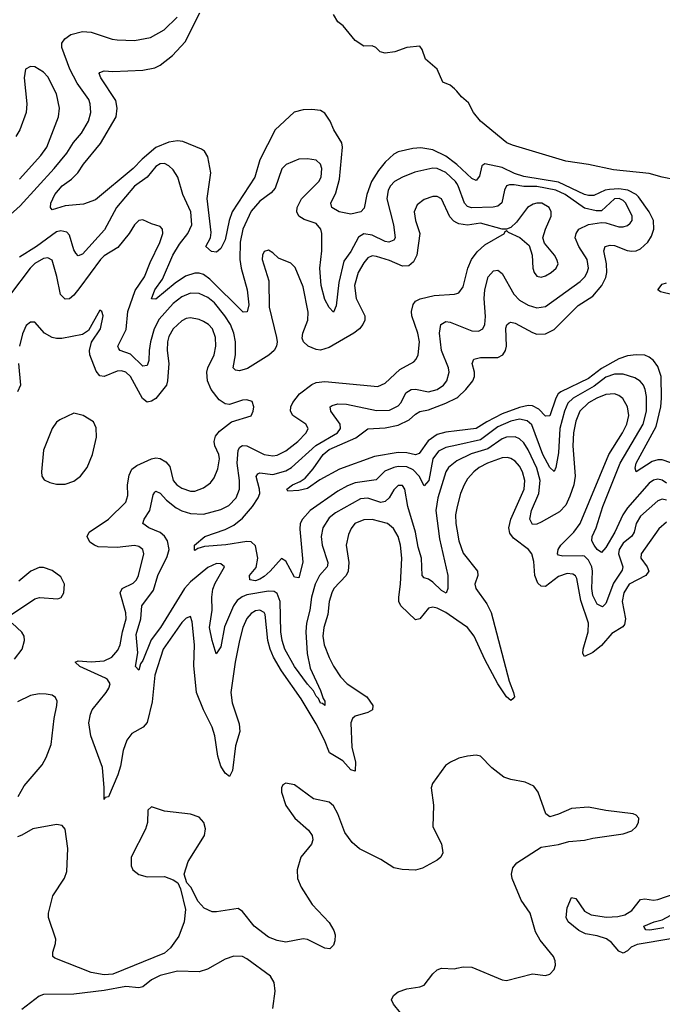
# Model space of a CAD drawing. Header units: inches. Extents: x 1843162 to 1959474, y 907081 to 1016326.
# Tile 521 of 656: x 1907980 to 1910950, y 1000750 to 1005298. Entities that reach past the tile are written whole.
import ezdxf

# ---------------------------------------------------------------- set-up
doc = ezdxf.new("R2010")
doc.units = ezdxf.units.IN
doc.header["$MEASUREMENT"] = 0
doc.layers.add('B9000', color=7, linetype='Continuous')
doc.layers.add('B9010', color=7, linetype='Continuous')

msp = doc.modelspace()

# ---------------------------------------------------------------- linework, layer by layer
at = {"layer": 'B9000', "color": 5}
for points, elevation in [([(1907907.3, 1004370), (1907981.6, 1004438.4), (1908139.7, 1004610), (1908197.8, 1004682.2), (1908228.7, 1004731.3), (1908265.8, 1004774.2), (1908298.2, 1004830), (1908308.7, 1004870), (1908306.5, 1004910), (1908299.6, 1004930), (1908245.5, 1005005.5), (1908211.3, 1005070), (1908174.2, 1005170), (1908175.3, 1005190), (1908188.5, 1005210), (1908216.2, 1005230), (1908270, 1005243.7), (1908310, 1005239.8), (1908408, 1005208), (1908430, 1005205.3), (1908510, 1005201.9), (1908584, 1005216), (1908648.5, 1005251.5), (1908708.5, 1005310)], 440), ([(1910000, 1004629.3), (1909994.4, 1004634.4), (1909950, 1004667.9), (1909890, 1004697), (1909833.5, 1004706.5), (1909796.7, 1004703.3), (1909730, 1004688), (1909710, 1004677.4), (1909670, 1004639.6), (1909638.4, 1004601.6), (1909606.3, 1004550), (1909584.2, 1004490), (1909572.1, 1004427.9), (1909556.5, 1004410), (1909510, 1004400.2), (1909456.9, 1004410), (1909422.4, 1004430), (1909418.4, 1004450), (1909441.6, 1004498.4), (1909458.6, 1004561.4), (1909472.3, 1004710), (1909469.4, 1004729.4), (1909432.5, 1004790), (1909415.7, 1004830), (1909390, 1004865.8), (1909370, 1004878), (1909330, 1004883.4), (1909290, 1004881.6), (1909249.4, 1004870.6), (1909160.7, 1004790), (1909089.6, 1004650), (1909067.2, 1004570), (1908962.8, 1004410), (1908947.7, 1004370), (1908930, 1004281), (1908910, 1004240.8), (1908890, 1004224), (1908866.5, 1004226.5), (1908839.7, 1004250), (1908861.5, 1004290), (1908865.3, 1004314.7), (1908847.2, 1004472.8), (1908862.9, 1004590), (1908850, 1004664.5), (1908834.5, 1004690), (1908820.2, 1004700.2), (1908734.9, 1004734.9), (1908710, 1004738.2), (1908670, 1004732.5), (1908610, 1004707.6), (1908546, 1004654), (1908504.2, 1004610), (1908330, 1004465.6), (1908274.3, 1004445.7), (1908190, 1004438.3), (1908130, 1004419.6), (1908122.6, 1004430), (1908124, 1004450), (1908143, 1004490), (1908176.2, 1004530), (1908219, 1004561), (1908249, 1004591), (1908274.5, 1004630), (1908353.7, 1004726.3), (1908425.5, 1004850), (1908431.1, 1004890), (1908424.1, 1004924.1), (1908355.3, 1005030), (1908347.7, 1005050), (1908350, 1005054), (1908370, 1005061.8), (1908410, 1005059.4), (1908550, 1005065.2), (1908604.2, 1005075.8), (1908630, 1005088.4), (1908686.8, 1005133.2), (1908744.6, 1005195.4), (1908813.3, 1005330)], 420), ([(1910000, 1004967.9), (1909990, 1004979.3), (1909970, 1004996), (1909935.3, 1005010), (1909909, 1005070), (1909856.5, 1005116.5), (1909840.2, 1005160.2), (1909830, 1005175.3), (1909770, 1005169), (1909714, 1005150), (1909670, 1005144), (1909646, 1005150), (1909626, 1005170), (1909610, 1005178), (1909570, 1005175.3), (1909530, 1005202), (1909475.3, 1005270), (1909450, 1005288.7), (1909430, 1005322)], 380), ([(1907979, 1004561), (1908077.9, 1004670), (1908105.4, 1004710), (1908151.7, 1004830), (1908158.8, 1004850), (1908163.5, 1004890), (1908150, 1004956), (1908110, 1005033.6), (1908090, 1005056.3), (1908050, 1005079.7), (1908030, 1005082.4), (1908006.7, 1005070), (1908000.9, 1005030), (1908012.4, 1004910), (1908010.2, 1004870), (1907981.4, 1004790), (1907961.6, 1004758.4)], 460), ([(1910000, 1004541.6), (1909995.1, 1004550), (1909950, 1004592.6), (1909910, 1004610.8), (1909890, 1004612.5), (1909806.9, 1004593.1), (1909750, 1004571.2), (1909712.2, 1004550), (1909693.6, 1004530), (1909682.5, 1004510), (1909676.4, 1004470), (1909707.7, 1004350), (1909715.3, 1004290), (1909710, 1004279.7), (1909686.6, 1004270), (1909670, 1004273.5), (1909610, 1004303.4), (1909570, 1004308.9), (1909546.2, 1004293.8), (1909510, 1004227), (1909477.7, 1004182.3), (1909455.6, 1004084.4), (1909443, 1003977), (1909430, 1003947), (1909410, 1003967.8), (1909390, 1004005.1), (1909372.9, 1004070), (1909367.2, 1004150), (1909376.8, 1004230), (1909376.6, 1004310), (1909372.2, 1004330), (1909350, 1004355.9), (1909295.4, 1004375.4), (1909269.9, 1004389.9), (1909260.8, 1004410), (1909262.9, 1004430), (1909283.4, 1004470), (1909362.9, 1004550), (1909372.9, 1004570), (1909376.8, 1004610), (1909370, 1004631.2), (1909350, 1004649.7), (1909310, 1004656), (1909270, 1004653.1), (1909211.1, 1004628.9), (1909191.6, 1004608.4), (1909160.5, 1004519.5), (1909141.8, 1004498.2), (1909090, 1004459.2), (1909050, 1004413.9), (1909012.1, 1004330), (1908999.5, 1004270), (1908997.2, 1004190), (1909003.1, 1004150), (1909032, 1004050), (1909039, 1003981.1), (1909031.6, 1003948.4), (1909012.6, 1003947.4), (1908859.1, 1004099.1), (1908830, 1004120.3), (1908810, 1004127), (1908790, 1004127.9), (1908746.4, 1004113.6), (1908698.4, 1004081.6), (1908610, 1004007.2), (1908589.1, 1004009.1), (1908604.2, 1004050), (1908639.8, 1004100.2), (1908687.2, 1004210), (1908718.8, 1004261.2), (1908757.3, 1004310), (1908775.4, 1004350), (1908770.4, 1004410), (1908734.4, 1004490), (1908710.6, 1004570), (1908690, 1004604.2), (1908670, 1004623.7), (1908650, 1004633.6), (1908630, 1004632.6), (1908610, 1004619.5), (1908569.2, 1004570.8), (1908510, 1004529.1), (1908427.5, 1004430), (1908372, 1004328), (1908270, 1004215.5), (1908250, 1004207.6), (1908239.5, 1004219.5), (1908230, 1004235.6), (1908210, 1004302.6), (1908197.3, 1004317.3), (1908170, 1004323), (1908150, 1004317.4), (1908057.7, 1004250), (1907979.3, 1004200.7)], 440), ([(1910000, 1004360), (1909987.2, 1004367.2), (1909967.8, 1004387.8), (1909930, 1004470.7), (1909910, 1004481.4), (1909890, 1004481.7), (1909850, 1004467.8), (1909817.5, 1004442.5), (1909804.1, 1004410), (1909808.9, 1004370), (1909830.1, 1004310), (1909815, 1004210), (1909801, 1004179), (1909779, 1004161), (1909750, 1004159.3), (1909690, 1004185.2), (1909630, 1004204.8), (1909610, 1004207.1), (1909590, 1004198.5), (1909570, 1004174.5), (1909544.6, 1004130), (1909527.6, 1004070), (1909535.4, 1004010), (1909575.5, 1003930), (1909575.9, 1003910), (1909566.8, 1003890), (1909550.8, 1003870), (1909525.2, 1003850), (1909410, 1003783.9), (1909370, 1003771.5), (1909350, 1003773.8), (1909314, 1003790), (1909292.2, 1003810), (1909286.3, 1003826.3), (1909288.6, 1003850), (1909311.6, 1003910), (1909312.8, 1003947.2), (1909290, 1004064.2), (1909253.6, 1004153.6), (1909232.7, 1004172.7), (1909175.8, 1004195.8), (1909150, 1004221.1), (1909130, 1004232.8), (1909110, 1004227.3), (1909102.6, 1004210), (1909101.4, 1004190), (1909131.8, 1004091.8), (1909133.1, 1003970), (1909166.8, 1003830), (1909170.1, 1003810), (1909167.3, 1003790), (1909155.8, 1003770), (1909131.2, 1003748.8), (1909033.3, 1003686.7), (1908996.2, 1003676.2), (1908978.3, 1003678.3), (1908967.2, 1003690), (1908977.5, 1003750), (1908977.3, 1003810), (1908969.9, 1003850), (1908954.1, 1003890), (1908928.7, 1003930), (1908880.2, 1003990), (1908850, 1004015.5), (1908810, 1004034), (1908770, 1004035.2), (1908730, 1004018.1), (1908690, 1003986.8), (1908625.5, 1003914.5), (1908602, 1003870), (1908585.4, 1003810), (1908578, 1003770), (1908576.4, 1003723.6), (1908570, 1003700.5), (1908550, 1003698.3), (1908492.9, 1003752.9), (1908444.7, 1003770), (1908437.7, 1003777.7), (1908433.2, 1003790), (1908472.4, 1003867.6), (1908479.4, 1003950), (1908513.1, 1004046.9), (1908557.6, 1004110), (1908583.5, 1004176.5), (1908628.5, 1004268.5), (1908641.4, 1004310), (1908639.7, 1004330), (1908630, 1004342.9), (1908590, 1004354.7), (1908550, 1004373.1), (1908530, 1004369.7), (1908510.3, 1004350), (1908485.4, 1004310), (1908434.4, 1004245.6), (1908370, 1004207.2), (1908352.8, 1004190), (1908258.7, 1004061.3), (1908230, 1004026), (1908210, 1004009), (1908190, 1004007.8), (1908169, 1004029), (1908151.8, 1004111.8), (1908130, 1004187.6), (1908110, 1004198.2), (1908090, 1004194.8), (1908050, 1004171.4), (1908027.9, 1004150), (1907937.2, 1004030)], 460), ([(1910000.1, 1003259.9), (1909961.6, 1003230), (1909949.6, 1003210), (1909912.2, 1003090), (1909903.1, 1003030), (1909920.6, 1002900.6), (1909958.3, 1002730), (1909959, 1002670), (1909950.9, 1002649.1), (1909930, 1002660.6), (1909890, 1002700.2), (1909870, 1002713.8), (1909850, 1002719.8), (1909839.8, 1002730), (1909837.5, 1002810), (1909821.7, 1002861.7), (1909809.3, 1002930), (1909773.7, 1003050), (1909759.6, 1003130), (1909750, 1003145.6), (1909730, 1003146.2), (1909710, 1003126.8), (1909687.4, 1003090), (1909670, 1003072.1), (1909650, 1003067.2), (1909590, 1003088.1), (1909556, 1003084), (1909439.3, 1003020.7), (1909410, 1002996.5), (1909381, 1002950), (1909373.9, 1002910), (1909378.3, 1002870), (1909405, 1002790), (1909403.1, 1002776.9), (1909401.6, 1002770), (1909365.2, 1002730), (1909345.8, 1002690), (1909328.6, 1002630), (1909321.6, 1002570), (1909305.8, 1002510), (1909303, 1002470), (1909309.4, 1002369.4), (1909322.9, 1002302.9), (1909370, 1002199.3), (1909382.2, 1002162.2), (1909391.2, 1002150), (1909390, 1002129.6), (1909379.7, 1002139.7), (1909370, 1002140.5), (1909361.8, 1002161.8), (1909350, 1002173.3), (1909337.8, 1002197.8), (1909310, 1002227.9), (1909250.4, 1002310), (1909206.3, 1002390), (1909193.2, 1002430), (1909187, 1002470), (1909184.7, 1002610), (1909170, 1002646.6), (1909156.3, 1002656.3), (1909130, 1002658.8), (1909030, 1002640.4), (1909007.7, 1002632.3), (1908984.8, 1002615.2), (1908969, 1002590.9), (1908926.1, 1002493.9), (1908910, 1002400.9), (1908888.5, 1002368.5), (1908870, 1002429.6), (1908858.1, 1002490), (1908869.2, 1002570), (1908868.3, 1002630), (1908873.4, 1002666.6), (1908884.3, 1002695.7), (1908926.9, 1002770), (1908910, 1002784.7), (1908890, 1002785.7), (1908850, 1002767.1), (1908770, 1002701.8), (1908742.2, 1002670), (1908630.5, 1002490), (1908587.3, 1002432.7), (1908550, 1002338), (1908538, 1002322), (1908530, 1002292.7), (1908515.1, 1002310), (1908526.6, 1002373.4), (1908518.5, 1002458.5), (1908539.3, 1002530), (1908544.4, 1002590), (1908597.9, 1002662.1), (1908619.2, 1002730), (1908661.6, 1002818.4), (1908670.4, 1002850), (1908663.2, 1002890), (1908650, 1002911.6), (1908628.7, 1002928.7), (1908576.4, 1002950), (1908549.7, 1002970), (1908554.8, 1002990), (1908581.6, 1003030), (1908597, 1003103), (1908604.7, 1003115.3), (1908610, 1003119.5), (1908630, 1003110.2), (1908659.1, 1003079.1), (1908703.5, 1003043.5), (1908730, 1003029.2), (1908770, 1003016.8), (1908830, 1003013.9), (1908910, 1003035), (1908946.3, 1003053.7), (1908981.3, 1003090), (1908996.4, 1003130), (1908996.1, 1003170), (1908984.7, 1003250), (1908989.9, 1003310), (1908997.3, 1003322.7), (1909010, 1003331.6), (1909030, 1003330.1), (1909110, 1003289.6), (1909150, 1003283.1), (1909170, 1003286.8), (1909210, 1003305.9), (1909266, 1003350), (1909304.2, 1003390), (1909312.7, 1003410), (1909302, 1003430), (1909242.4, 1003470), (1909231.7, 1003490), (1909233.5, 1003510), (1909242.3, 1003530), (1909272.7, 1003570), (1909330, 1003613.2), (1909350, 1003621.9), (1909390, 1003626.1), (1909635.8, 1003604.2), (1909670, 1003619.7), (1909737.6, 1003682.4), (1909802.1, 1003717.9), (1909813.2, 1003730), (1909821.9, 1003750), (1909827.7, 1003810), (1909820.7, 1003850), (1909792.1, 1003930), (1909790.5, 1003950), (1909798.1, 1003981.9), (1909810, 1003997.6), (1909831, 1004009), (1909896.4, 1004023.6), (1909989.1, 1004030.9), (1910000, 1004034)], 460), ([(1910000, 1002524.6), (1909950, 1002559.7), (1909910, 1002579.6), (1909890, 1002583.7), (1909870, 1002578.9), (1909830, 1002529.8), (1909810, 1002525), (1909741.9, 1002590), (1909733, 1002610), (1909731.8, 1002630), (1909739.9, 1002690), (1909746.5, 1002810), (1909740.2, 1002870), (1909729.1, 1002910), (1909708.1, 1002948.1), (1909679.7, 1002970), (1909610, 1002989.2), (1909570, 1002988.4), (1909529.3, 1002970), (1909512.3, 1002947.7), (1909500, 1002920), (1909489.5, 1002870), (1909501.3, 1002790), (1909499.1, 1002750), (1909489.6, 1002730), (1909432.2, 1002670), (1909422.2, 1002650), (1909410.6, 1002610), (1909403.6, 1002550), (1909385.2, 1002490), (1909381, 1002450), (1909387.6, 1002410), (1909410.9, 1002350.9), (1909430, 1002311.5), (1909462.2, 1002262.2), (1909493, 1002230), (1909584, 1002170), (1909612, 1002130), (1909610.1, 1002109.9), (1909590, 1002098.1), (1909530, 1002081), (1909518.2, 1002070), (1909510.7, 1002050), (1909515.2, 1001935.2), (1909532.1, 1001870), (1909530, 1001827), (1909510, 1001833.3), (1909473.8, 1001873.8), (1909411.6, 1001911.6), (1909389.2, 1001970), (1909350, 1002045.2), (1909281.1, 1002161.1), (1909189.9, 1002290), (1909153.4, 1002353.4), (1909137.5, 1002390), (1909126.9, 1002430), (1909114.8, 1002550), (1909110, 1002559.8), (1909090, 1002571.1), (1909070, 1002567), (1909050, 1002554.9), (1909030, 1002532.4), (1909011.3, 1002490), (1908995.9, 1002430), (1908976.1, 1002330), (1908956.2, 1002190), (1908962.1, 1002142.1), (1908994.8, 1002045.2), (1908997, 1002010), (1908977.1, 1001942.9), (1908964.2, 1001830), (1908950, 1001801.6), (1908930, 1001817.2), (1908909.2, 1001850), (1908895.2, 1001895.2), (1908881.4, 1001990), (1908870.3, 1002030), (1908829.2, 1002109.2), (1908796.9, 1002190), (1908785.6, 1002314.3), (1908787.8, 1002410), (1908776.7, 1002516.8), (1908770, 1002540.7), (1908750, 1002533.3), (1908730, 1002513.3), (1908643.5, 1002390), (1908605, 1002270), (1908592.9, 1002147.1), (1908569.1, 1002050.9), (1908551.3, 1002030), (1908499.1, 1002000.9), (1908476, 1001970), (1908457.7, 1001922.3), (1908446.2, 1001850), (1908433.8, 1001810), (1908390, 1001708), (1908375.2, 1001704.8), (1908370, 1001695.3), (1908371.1, 1001748.9), (1908363.1, 1001843.1), (1908309.2, 1001990), (1908299.9, 1002050), (1908306.7, 1002090), (1908315.8, 1002110), (1908379.9, 1002190), (1908392.7, 1002210), (1908397.8, 1002230), (1908385.4, 1002250), (1908376.2, 1002256.2), (1908258.3, 1002310), (1908236.9, 1002330), (1908250, 1002336.1), (1908310, 1002331.2), (1908370, 1002336.2), (1908406.4, 1002353.6), (1908434.2, 1002385.8), (1908444.4, 1002410), (1908455, 1002470), (1908472.4, 1002530), (1908470, 1002557.7), (1908443.8, 1002650), (1908453.6, 1002670), (1908504.6, 1002695.4), (1908519.8, 1002710), (1908529.9, 1002730.1), (1908554.5, 1002830), (1908549.8, 1002850), (1908530, 1002863.7), (1908510, 1002868.8), (1908430, 1002859.2), (1908343.4, 1002863.4), (1908325.3, 1002870), (1908304.9, 1002884.9), (1908291.6, 1002910), (1908301, 1002930), (1908391.3, 1002990), (1908470.8, 1003069.2), (1908480.1, 1003099.9), (1908478.7, 1003150), (1908486, 1003194), (1908498.7, 1003221.3), (1908521.5, 1003238.5), (1908590, 1003269.6), (1908610, 1003273.7), (1908630, 1003271.5), (1908655.3, 1003255.3), (1908674.4, 1003234.4), (1908690.1, 1003170.1), (1908706, 1003150), (1908730, 1003133.4), (1908770, 1003119.5), (1908790, 1003119.8), (1908830, 1003136), (1908861.3, 1003158.7), (1908878.3, 1003181.7), (1908896.5, 1003223.5), (1908903.2, 1003270), (1908900.8, 1003290), (1908882.2, 1003330), (1908879, 1003350), (1908885.4, 1003374.6), (1908903.1, 1003396.9), (1908959.3, 1003440.7), (1909050, 1003468.4), (1909059.7, 1003490), (1909061.6, 1003510), (1909054.5, 1003534.5), (1909030, 1003542.4), (1909010, 1003540.5), (1908950, 1003520.4), (1908930, 1003523.1), (1908901.4, 1003541.4), (1908865.8, 1003590), (1908848.8, 1003630), (1908845.4, 1003670), (1908849.4, 1003690), (1908878.4, 1003750), (1908886.5, 1003790), (1908885.8, 1003830), (1908871.1, 1003870), (1908853, 1003890), (1908830, 1003904.3), (1908810, 1003912.8), (1908770, 1003920.2), (1908750, 1003917.6), (1908730, 1003907.7), (1908690, 1003870.6), (1908670, 1003834.7), (1908663, 1003810), (1908661.8, 1003770), (1908669.1, 1003710), (1908663.7, 1003630), (1908658.1, 1003610), (1908610, 1003548.7), (1908590, 1003535.5), (1908570, 1003531.7), (1908547.4, 1003547.4), (1908491.7, 1003650), (1908470, 1003669.9), (1908450, 1003676.4), (1908430, 1003674), (1908370, 1003650.4), (1908350, 1003653.6), (1908333.8, 1003673.8), (1908304.2, 1003750), (1908302, 1003770), (1908311.8, 1003808.2), (1908353.5, 1003870), (1908366, 1003930), (1908359, 1003950), (1908350, 1003956), (1908298.2, 1003861.8), (1908270, 1003843.1), (1908174.6, 1003825.4), (1908150, 1003825.2), (1908129.5, 1003829.5), (1908094.2, 1003850), (1908050, 1003900.7), (1908030, 1003900.5), (1908010, 1003884.7), (1907992.8, 1003847.2), (1907978.7, 1003790)], 480), ([(1910000, 1003332.6), (1909950, 1003321.2), (1909915.2, 1003304.8), (1909890.1, 1003269.9), (1909871.2, 1003170), (1909850, 1003144.2), (1909826.1, 1003190), (1909798.2, 1003218.2), (1909770, 1003231.8), (1909730, 1003233.6), (1909710, 1003229.9), (1909668, 1003212), (1909627.6, 1003172.4), (1909530, 1003159.3), (1909494.6, 1003145.4), (1909450, 1003119.4), (1909323.1, 1003030), (1909286.9, 1002990), (1909276.4, 1002970), (1909275, 1002945), (1909288.5, 1002791.5), (1909270, 1002719.5), (1909250, 1002723), (1909210, 1002796.9), (1909190, 1002809.7), (1909137.4, 1002750), (1909110, 1002726.3), (1909090, 1002712.8), (1909070, 1002706.5), (1909043.5, 1002710), (1909041.8, 1002730), (1909072.7, 1002767.3), (1909081.2, 1002810), (1909070, 1002867.1), (1909050, 1002885.6), (1909030, 1002887.5), (1908932.5, 1002872.5), (1908835, 1002865), (1908804.1, 1002855.9), (1908790, 1002845.6), (1908787.9, 1002847.9), (1908788, 1002870), (1908835.8, 1002910), (1908930, 1002943.1), (1908970, 1002962.7), (1909010, 1002996.1), (1909056.3, 1003050), (1909083.1, 1003090), (1909089.5, 1003110), (1909088.3, 1003130), (1909072.9, 1003187.1), (1909080.2, 1003199.8), (1909090, 1003204.8), (1909150, 1003197.1), (1909210, 1003213.8), (1909236.6, 1003230), (1909348.5, 1003331.5), (1909448.5, 1003390), (1909463.2, 1003410), (1909461.9, 1003430), (1909418.3, 1003490), (1909415.3, 1003510), (1909423.7, 1003516.3), (1909450, 1003523.6), (1909490, 1003522.6), (1909630, 1003493), (1909690, 1003495), (1909730, 1003513.9), (1909743.2, 1003530), (1909765.6, 1003574.4), (1909789.7, 1003590), (1909810, 1003590.6), (1909870, 1003578.3), (1909909.8, 1003590), (1909938.3, 1003610), (1909954.4, 1003630), (1909965.4, 1003670), (1909961.6, 1003690), (1909930.4, 1003770), (1909921.1, 1003850), (1909927, 1003890), (1909950, 1003904.5), (1909970, 1003900.9), (1910000, 1003888.9)], 440), ([(1907974.7, 1003710), (1907983.5, 1003610), (1907970, 1003578.5)], 480), ([(1910000, 1003398.7), (1909950, 1003392.6), (1909910, 1003382.5), (1909867.8, 1003352.2), (1909826.3, 1003293.7), (1909810, 1003288.6), (1909770, 1003297.7), (1909730, 1003299.2), (1909620.5, 1003279.5), (1909457.8, 1003222.2), (1909367.8, 1003172.2), (1909310, 1003131.9), (1909270, 1003122.9), (1909220.1, 1003120.1), (1909215.1, 1003130), (1909240.5, 1003150), (1909275.8, 1003164.1), (1909299.8, 1003180.2), (1909336.7, 1003223.3), (1909383.1, 1003290), (1909410, 1003312.7), (1909534.3, 1003365.7), (1909590, 1003408.8), (1909670, 1003412.1), (1909730, 1003425.4), (1909780.7, 1003450), (1909810, 1003476.4), (1909830, 1003488), (1909870, 1003496.5), (1909950, 1003526.1), (1910000, 1003551.6)], 420), ([(1910000, 1003041.2), (1909994.6, 1003010), (1909995.3, 1002970), (1910000, 1002944.4)], 480), ([(1907942.7, 1002550), (1908050, 1002622.4), (1908071.3, 1002628.7), (1908156.6, 1002623.4), (1908171.8, 1002628.2), (1908184.5, 1002650), (1908187.6, 1002690), (1908170, 1002724.5), (1908130, 1002754), (1908090, 1002767.6), (1908070, 1002767.3), (1908031, 1002750), (1907976.2, 1002703.8)], 520), ([(1907956.8, 1002343.2), (1907990.8, 1002390), (1908002, 1002430), (1908000.5, 1002450), (1907990, 1002469.3), (1907945.2, 1002510)], 520), ([(1907972.5, 1001710), (1908001.4, 1001758.6), (1908083.5, 1001856.5), (1908102.8, 1001890), (1908125.3, 1001950), (1908139.1, 1002070), (1908152.4, 1002130), (1908153.8, 1002150), (1908146.2, 1002166.2), (1908130, 1002177.2), (1908103, 1002183), (1908070, 1002183.5), (1908030, 1002176.8), (1907970, 1002147.2)], 520), ([(1910000, 1001881.5), (1909971.4, 1001868.6), (1909948, 1001852), (1909888.5, 1001770), (1909882.4, 1001750), (1909893.4, 1001670), (1909890.2, 1001570), (1909930.2, 1001490.2), (1909935.5, 1001450), (1909927.4, 1001430), (1909910, 1001414.7), (1909842.3, 1001377.7), (1909810, 1001368.9), (1909748.2, 1001371.8), (1909710, 1001379.8), (1909650, 1001419.1), (1909550, 1001468.4), (1909517.5, 1001497.5), (1909482.5, 1001542.5), (1909450, 1001629.7), (1909430, 1001666), (1909410, 1001683.8), (1909338, 1001698), (1909250, 1001763.5), (1909210, 1001771.5), (1909197.1, 1001762.9), (1909190.4, 1001749.6), (1909190.3, 1001730), (1909210, 1001668.4), (1909251.8, 1001610), (1909314.6, 1001554.6), (1909331.8, 1001530), (1909334.6, 1001510), (1909328.1, 1001490), (1909279.6, 1001430), (1909262.7, 1001370), (1909264.4, 1001330), (1909281.5, 1001290), (1909331.8, 1001210), (1909410, 1001127.8), (1909431.8, 1001090), (1909437.7, 1001070), (1909437.3, 1001042.7), (1909430, 1001022.7), (1909414.3, 1001005.7), (1909390, 1001008.5), (1909310, 1001049.2), (1909290, 1001051.7), (1909210, 1001036.6), (1909170, 1001045), (1909130, 1001060.2), (1909063.4, 1001110), (1909010, 1001177.7), (1908990, 1001192.2), (1908890, 1001176.4), (1908870, 1001177.3), (1908833.1, 1001193.1), (1908805.1, 1001225.1), (1908770.9, 1001290), (1908752.3, 1001310), (1908740.5, 1001350), (1908758.7, 1001410), (1908835, 1001530), (1908839.4, 1001559.4), (1908831.8, 1001590), (1908810, 1001613.5), (1908770, 1001628.4), (1908650, 1001641.7), (1908590, 1001662), (1908573, 1001647), (1908570.3, 1001590), (1908560.9, 1001559.1), (1908495.5, 1001430), (1908494.9, 1001390), (1908503.6, 1001370), (1908530, 1001349.3), (1908570, 1001339), (1908650, 1001339.3), (1908690, 1001324.4), (1908710.4, 1001310.4), (1908723.2, 1001283.2), (1908747.2, 1001187.2), (1908739.8, 1001130), (1908715, 1001065), (1908676.8, 1001010), (1908650, 1000986), (1908410, 1000888.2), (1908370, 1000885.4), (1908310, 1000896.7), (1908142, 1000962), (1908133.3, 1000970), (1908133.5, 1000990), (1908146.3, 1001030), (1908147.6, 1001050), (1908113.6, 1001150), (1908113, 1001170), (1908132.9, 1001250), (1908187.1, 1001332.9), (1908197.4, 1001362.6), (1908203, 1001470), (1908190, 1001558.9), (1908176, 1001576), (1908150, 1001580.7), (1908040.3, 1001559.7), (1907990, 1001530.6), (1907970, 1001523.9)], 520), ([(1909149.6, 1000730), (1909161.6, 1000810), (1909156.2, 1000850), (1909138.8, 1000878.8), (1909030, 1000959.6), (1909009.7, 1000969.7), (1908970, 1000971.6), (1908930, 1000958.7), (1908848.3, 1000911.7), (1908810, 1000900.3), (1908710, 1000902), (1908630, 1000883), (1908590, 1000862.2), (1908550, 1000830.5), (1908530, 1000824.9), (1908470, 1000831.3), (1908370, 1000813.2), (1908230, 1000796.2), (1908090, 1000794.5), (1908070, 1000787.2), (1907990, 1000726)], 540), ([(1909740.5, 1000710), (1909708.3, 1000750), (1909699.1, 1000770), (1909708.3, 1000790), (1909730, 1000807.1), (1909770, 1000821), (1909829.8, 1000830.2), (1909850, 1000838.7), (1909890, 1000890.3), (1909910, 1000908.9), (1909930, 1000916.9), (1909990, 1000913.8), (1910000, 1000916.1)], 520)]:
    msp.add_lwpolyline(points, dxfattribs=dict(at, elevation=elevation))
at = {"layer": 'B9000', "color": 5, "elevation": 520}
msp.add_lwpolyline([(1908230, 1003480.8), (1908165.5, 1003450), (1908150, 1003438.7), (1908130.4, 1003410), (1908090.3, 1003310), (1908080.9, 1003210), (1908083.1, 1003190), (1908092.7, 1003172.8), (1908119.5, 1003159.5), (1908150, 1003152.9), (1908190, 1003152.9), (1908230, 1003166), (1908261.7, 1003190), (1908291.8, 1003230), (1908317.2, 1003290), (1908335.1, 1003370), (1908332.8, 1003412.8), (1908320.8, 1003440.8), (1908274, 1003470)], close=True, dxfattribs=at)
at = {"layer": 'B9010', "color": 5}
for points, elevation in [([(1911070, 1004545.6), (1910950, 1004570.6), (1910890, 1004587.9), (1910724.4, 1004604.4), (1910610, 1004629.9), (1910505, 1004645), (1910258.1, 1004718.2), (1910231.6, 1004730), (1910109.6, 1004830), (1910078.4, 1004870), (1910054.7, 1004914.7), (1910022.3, 1004942.3), (1910000, 1004967.9)], 380), ([(1910000, 1003551.6), (1910005.5, 1003554.5), (1910043, 1003590), (1910074.6, 1003630), (1910081.7, 1003650), (1910081.7, 1003670), (1910071.6, 1003710), (1910079.7, 1003730), (1910110, 1003737.8), (1910190, 1003737.2), (1910212.7, 1003750), (1910225, 1003770), (1910230.3, 1003789.7), (1910227.4, 1003872.6), (1910231.3, 1003888.7), (1910241.9, 1003898.1), (1910250, 1003901.5), (1910270, 1003896.4), (1910350, 1003852.3), (1910370, 1003845.5), (1910410, 1003846.9), (1910450, 1003866.3), (1910562.2, 1003977.8), (1910630, 1004021.1), (1910671.2, 1004070), (1910690, 1004107.1), (1910694.6, 1004130), (1910692.6, 1004170), (1910680.7, 1004230), (1910687, 1004250), (1910710, 1004257.1), (1910730, 1004254.4), (1910788.6, 1004231.4), (1910810, 1004228.4), (1910830, 1004230.6), (1910850, 1004239.8), (1910883.2, 1004270), (1910901.2, 1004298.8), (1910910.9, 1004330), (1910909.1, 1004370), (1910890.3, 1004410), (1910839.8, 1004479.8), (1910830.1, 1004490.1), (1910790.8, 1004510.8), (1910750, 1004516.8), (1910705.6, 1004514.4), (1910685.9, 1004510), (1910633.7, 1004486.3), (1910610, 1004485.6), (1910590, 1004491), (1910470, 1004547.7), (1910310, 1004573.7), (1910266.9, 1004586.9), (1910210, 1004615.4), (1910130, 1004632.9), (1910116.5, 1004623.5), (1910105, 1004575), (1910090, 1004554.7), (1910070, 1004564.2), (1910000, 1004629.3)], 420), ([(1910000, 1003888.9), (1910070, 1003860.8), (1910100.2, 1003859.8), (1910120.4, 1003870), (1910129.9, 1003890.1), (1910132.6, 1003927.4), (1910127.1, 1004010), (1910130, 1004050.6), (1910145.4, 1004110), (1910170, 1004137.8), (1910190, 1004141.1), (1910210, 1004124.9), (1910264.4, 1004030), (1910290, 1004001.9), (1910330, 1003979.8), (1910370, 1003967.5), (1910410, 1003972.9), (1910571.3, 1004088.7), (1910591.7, 1004110), (1910602.5, 1004130), (1910608.8, 1004150), (1910602.7, 1004190), (1910563.9, 1004250), (1910548.3, 1004290), (1910551.7, 1004310), (1910564.7, 1004330), (1910610, 1004351.4), (1910670, 1004361.5), (1910690, 1004359.8), (1910750, 1004341.5), (1910770, 1004340.5), (1910790, 1004346.8), (1910801.7, 1004358.3), (1910810.5, 1004370), (1910811.5, 1004390), (1910782.3, 1004450), (1910770, 1004463), (1910751.5, 1004471.5), (1910730, 1004469.9), (1910670, 1004415.2), (1910645.3, 1004414.7), (1910590, 1004428.2), (1910501.8, 1004490), (1910457.7, 1004510), (1910370, 1004527.9), (1910310, 1004527.3), (1910264.9, 1004535.1), (1910244.7, 1004535.3), (1910230.1, 1004529.9), (1910221.3, 1004510), (1910208.4, 1004451.6), (1910190, 1004436.5), (1910168.7, 1004431.3), (1910068.9, 1004428.9), (1910050, 1004434.9), (1910036.2, 1004450), (1910006.8, 1004530), (1910000, 1004541.6)], 440), ([(1910000, 1004034), (1910010, 1004036.9), (1910030, 1004063.8), (1910051.5, 1004150), (1910069.2, 1004190.8), (1910094.1, 1004225.9), (1910130, 1004257.6), (1910221.2, 1004310), (1910222, 1004318), (1910230, 1004324.7), (1910237.3, 1004317.3), (1910292.3, 1004292.3), (1910334.9, 1004254.9), (1910349.4, 1004210), (1910352.2, 1004150), (1910358.5, 1004130), (1910370, 1004113.7), (1910390, 1004109.2), (1910410, 1004115.2), (1910436.9, 1004130), (1910460.4, 1004150), (1910468.5, 1004170), (1910462.4, 1004190), (1910451.7, 1004210), (1910405.7, 1004265.7), (1910398.7, 1004290), (1910409.8, 1004330), (1910437.1, 1004390), (1910436.2, 1004410), (1910427.6, 1004430), (1910393.3, 1004450), (1910370, 1004451.1), (1910353.9, 1004446.1), (1910328, 1004430), (1910277.2, 1004362.8), (1910250, 1004338.3), (1910230, 1004330.8), (1910210, 1004330.6), (1910110, 1004357.5), (1910050, 1004348.4), (1910010, 1004354.4), (1910000, 1004360)], 460), ([(1911050, 1004015.1), (1910941.3, 1004041.3), (1910929.5, 1004050), (1910950, 1004076), (1910970, 1004082)], 380), ([(1910990, 1003251.1), (1910950, 1003264.7), (1910930, 1003265.3), (1910903.5, 1003256.5), (1910829.7, 1003210), (1910825.6, 1003225.6), (1910829.9, 1003250), (1910921.6, 1003418.4), (1910943.5, 1003510), (1910947.1, 1003550), (1910944.9, 1003650), (1910930, 1003695.7), (1910910, 1003723.9), (1910890, 1003739.6), (1910870, 1003747.8), (1910829.9, 1003749.9), (1910790, 1003745.6), (1910750, 1003731.6), (1910670, 1003686.1), (1910610, 1003640.1), (1910481.1, 1003578.9), (1910469.4, 1003570), (1910457.6, 1003550), (1910430, 1003468), (1910410, 1003466.5), (1910379.3, 1003499.3), (1910350, 1003514.7), (1910330, 1003515.4), (1910290, 1003507), (1910210, 1003476.9), (1910138.9, 1003441.1), (1910090, 1003409.6), (1910000, 1003398.7)], 420), ([(1910970, 1003157.8), (1910950, 1003171.1), (1910930, 1003175.4), (1910910, 1003170.8), (1910890, 1003157.6), (1910790, 1003042.5), (1910767.7, 1003010), (1910731.4, 1002930), (1910690, 1002859.8), (1910670, 1002836.5), (1910650, 1002851.2), (1910634.9, 1002870), (1910624, 1002890), (1910626.1, 1002910), (1910645.1, 1002950), (1910675.2, 1003050), (1910755.4, 1003250), (1910861.6, 1003430), (1910877.2, 1003490), (1910877, 1003557), (1910871.9, 1003590), (1910862.7, 1003610), (1910847.8, 1003627.8), (1910823.3, 1003643.3), (1910770, 1003660.9), (1910730, 1003660.1), (1910690, 1003647.4), (1910635.1, 1003604.9), (1910538.9, 1003550), (1910513.8, 1003526.2), (1910497.6, 1003490), (1910476.1, 1003410), (1910470, 1003297), (1910458.9, 1003230), (1910450, 1003211.1), (1910430, 1003229.8), (1910397.8, 1003290), (1910347, 1003427), (1910325.7, 1003445.7), (1910290, 1003452.7), (1910250, 1003444.1), (1910190, 1003417.7), (1910110, 1003357.7), (1910000, 1003332.6)], 440), ([(1910970, 1003078.9), (1910950, 1003083.1), (1910930, 1003075.4), (1910850, 1003003.9), (1910829.4, 1002970.6), (1910819.9, 1002930), (1910810, 1002912.7), (1910770, 1002880.1), (1910751.2, 1002850), (1910747.3, 1002830), (1910767.8, 1002770), (1910764.3, 1002755.7), (1910724.6, 1002695.5), (1910690, 1002600.8), (1910673.6, 1002586.4), (1910650, 1002598.1), (1910630, 1002637.6), (1910623.9, 1002670), (1910627.3, 1002750), (1910623.9, 1002770), (1910610, 1002801.9), (1910590, 1002819.1), (1910580.9, 1002820.9), (1910490, 1002819.9), (1910470, 1002824.5), (1910465.3, 1002830), (1910468.7, 1002850), (1910481.4, 1002870), (1910541.2, 1002930), (1910570, 1002970.2), (1910703.1, 1003290), (1910766.7, 1003390), (1910786.4, 1003430), (1910795, 1003470), (1910789.3, 1003510), (1910768.5, 1003548.5), (1910750, 1003562.3), (1910729.3, 1003569.3), (1910690, 1003566.4), (1910647.8, 1003550), (1910610, 1003528.4), (1910569.7, 1003490), (1910550, 1003443.1), (1910539.9, 1003390), (1910536.7, 1003330), (1910547, 1003190), (1910541.1, 1003150), (1910523.5, 1003096.5), (1910504.3, 1003055.7), (1910475.5, 1003024.5), (1910390, 1002976.4), (1910370, 1002967.9), (1910350, 1002966.8), (1910337.9, 1002990), (1910346.4, 1003030), (1910379.9, 1003110), (1910385.2, 1003170), (1910370, 1003226.8), (1910330, 1003311.3), (1910310, 1003343.2), (1910290, 1003361.6), (1910270, 1003370.9), (1910230, 1003370.3), (1910210, 1003361.7), (1910144.2, 1003315.8), (1910067.6, 1003292.4), (1910000.1, 1003259.9)], 460), ([(1910970, 1002977.4), (1910933.8, 1002946.2), (1910853, 1002830), (1910851.5, 1002810), (1910879.8, 1002770), (1910887.5, 1002750), (1910874.4, 1002730), (1910796.6, 1002690), (1910772.3, 1002650), (1910765.1, 1002610), (1910780.3, 1002530), (1910776.3, 1002503.7), (1910767.4, 1002492.6), (1910717.3, 1002462.7), (1910670, 1002407.8), (1910630, 1002374.1), (1910590, 1002355.6), (1910583.7, 1002370), (1910584.2, 1002390), (1910608.1, 1002470), (1910609.9, 1002510), (1910574.4, 1002614.4), (1910555.8, 1002715.9), (1910548.4, 1002728.4), (1910536.3, 1002736.3), (1910510, 1002740.4), (1910470, 1002726.4), (1910410, 1002679), (1910390, 1002681.1), (1910375.4, 1002695.4), (1910361.8, 1002730), (1910355.8, 1002795.8), (1910347.4, 1002830), (1910331.3, 1002851.3), (1910262.4, 1002902.4), (1910246.2, 1002926.2), (1910240.9, 1002950), (1910249.6, 1002990.4), (1910311.6, 1003130), (1910315.2, 1003170), (1910304.7, 1003210), (1910290, 1003235.8), (1910270, 1003258.1), (1910250, 1003271.1), (1910235, 1003275), (1910210, 1003274.8), (1910142.6, 1003250), (1910103.5, 1003230), (1910079, 1003210), (1910050, 1003177.1), (1910033.9, 1003150), (1910017.8, 1003110), (1910001.5, 1003050), (1910000, 1003041.2)], 480), ([(1910000, 1002944.4), (1910010, 1002890.4), (1910030, 1002834), (1910096.9, 1002750), (1910097.7, 1002730), (1910084.2, 1002690), (1910087.7, 1002670), (1910139.3, 1002599.3), (1910159.7, 1002559.7), (1910241.9, 1002241.9), (1910262.6, 1002190), (1910266.5, 1002170), (1910259.3, 1002160.7), (1910250, 1002153.5), (1910230, 1002169.8), (1910190, 1002229.9), (1910130, 1002341.7), (1910081, 1002450), (1910049.4, 1002490), (1910000, 1002524.6)], 480), ([(1910000, 1000916.1), (1910030, 1000923.2), (1910070, 1000921.2), (1910210, 1000863.1), (1910230, 1000859.5), (1910350, 1000890.2), (1910410, 1000882.4), (1910430, 1000888.2), (1910450, 1000911), (1910456.9, 1000930), (1910455.4, 1000950), (1910448.2, 1000970), (1910385.3, 1001045.3), (1910363.9, 1001083.9), (1910339.8, 1001170), (1910298.2, 1001230), (1910257, 1001330), (1910253.6, 1001350), (1910260, 1001380), (1910277.6, 1001402.4), (1910390, 1001475.3), (1910470, 1001487.6), (1910517.6, 1001502.4), (1910590, 1001507.9), (1910630, 1001517.4), (1910770, 1001536.4), (1910810, 1001550.6), (1910829.4, 1001570), (1910839.6, 1001590), (1910842, 1001610), (1910830, 1001623.7), (1910815.3, 1001630), (1910690, 1001644.4), (1910610, 1001660.4), (1910530, 1001654), (1910470, 1001627.3), (1910430, 1001615.1), (1910412.7, 1001630), (1910377.3, 1001730), (1910357, 1001757), (1910315.8, 1001775.8), (1910250, 1001787.6), (1910218.4, 1001798.4), (1910161.7, 1001841.7), (1910110, 1001896.2), (1910090, 1001900.7), (1910050, 1001895.6), (1910010, 1001886), (1910000, 1001881.5)], 520), ([(1910990, 1001052), (1910834.9, 1001025.1), (1910807, 1001013), (1910790, 1000996.5), (1910770, 1000985.8), (1910750, 1000995), (1910715.3, 1001035.3), (1910692.2, 1001052.2), (1910650, 1001066), (1910595.3, 1001075.3), (1910564.7, 1001090), (1910514.8, 1001130), (1910505.4, 1001150), (1910510, 1001195.3), (1910530, 1001242.3), (1910550, 1001237.6), (1910590, 1001179.8), (1910622.3, 1001162.3), (1910692.8, 1001152.8), (1910744.9, 1001155.1), (1910777.6, 1001162.4), (1910810, 1001182.5), (1910850, 1001233.1), (1910870, 1001236.8), (1910910, 1001230.1), (1910930, 1001233.7), (1911010, 1001260.7)], 480), ([(1910957.4, 1001102.6), (1910892.6, 1001092.6), (1910874.2, 1001094.2), (1910865.8, 1001105.8), (1910865.6, 1001110), (1910912.3, 1001130), (1910950, 1001139.5), (1910990, 1001161.8)], 460)]:
    msp.add_lwpolyline(points, dxfattribs=dict(at, elevation=elevation))

doc.saveas('drawing.dxf')
